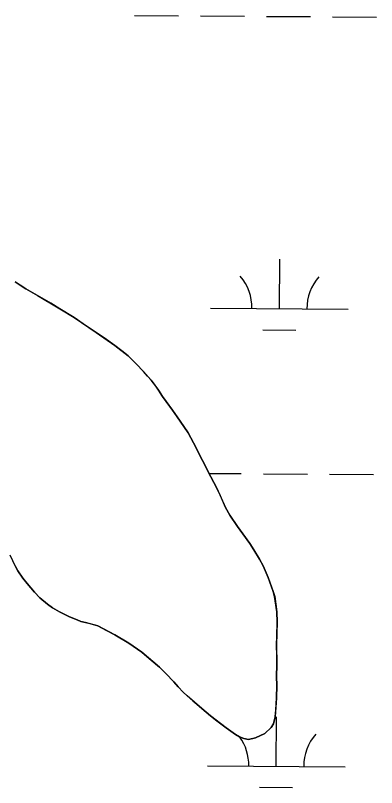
# Model space of a CAD drawing. Extents: x 3172231 to 3210228, y 940198 to 965780.
# Drawn here: x 3203873 to 3204135, y 949640 to 950201 of the extents above; entities that cross this region are included whole.
import ezdxf

# ---------------------------------------------------------------- set-up
doc = ezdxf.new("R2010")
doc.units = 0
for name, color, linetype in [('V-SITE-VEGE', 7, 'Continuous'), ('V-TOPO-SHOR', 7, 'Continuous'), ('V-WETL-SWMP', 7, 'Continuous')]:
    doc.layers.add(name, color=color, linetype=linetype)

msp = doc.modelspace()

# ---------------------------------------------------------------- linework, layer by layer
at = {"layer": 'V-SITE-VEGE'}
for p, q in [((3203872.615, 950007.758), (3203880.187, 950002.655)), ((3203880.187, 950002.655), (3203888.778, 949997.883)), ((3203888.778, 949997.883), (3203904.941, 949988.171)), ((3203904.941, 949988.171), (3203915.38, 949981.701)), ((3203915.38, 949981.701), (3203931.37, 949970.98)), ((3203931.37, 949970.98), (3203945.002, 949961.453)), ((3203945.002, 949961.453), (3203954.759, 949953.802)), ((3203954.759, 949953.802), (3203960.47, 949948.2)), ((3203960.47, 949948.2), (3203965.846, 949942.599)), ((3203965.846, 949942.599), (3203971.388, 949936.154)), ((3203971.388, 949936.154), (3203976.756, 949929.031)), ((3203976.756, 949929.031), (3203979.603, 949924.29)), ((3203979.603, 949924.29), (3203986.984, 949914.287)), ((3203986.984, 949914.287), (3203990.169, 949909.54)), ((3203990.169, 949909.54), (3203995.198, 949902.591)), ((3203995.198, 949902.591), (3203998.215, 949898.016)), ((3203998.215, 949898.016), (3204002.063, 949890.733)), ((3204002.063, 949890.733), (3204008.582, 949877.696)), ((3204008.582, 949877.696), (3204014.771, 949866.012)), ((3204014.771, 949866.012), (3204019.119, 949857.546)), ((3204019.119, 949857.546), (3204025.468, 949843.662)), ((3204025.468, 949843.662), (3204028.478, 949838.073)), ((3204028.478, 949838.073), (3204034.008, 949829.771)), ((3204034.008, 949829.771), (3204038.036, 949824.511)), ((3204038.036, 949824.511), (3204043.066, 949817.395)), ((3204043.066, 949817.395), (3204046.083, 949812.819)), ((3204046.083, 949812.819), (3204050.101, 949806.045)), ((3203872.74, 949800.699), (3203868.896, 949808.826)), ((3204050.101, 949806.045), (3204052.78, 949801.131)), ((3203874.414, 949797.484), (3203872.74, 949800.699)), ((3204052.78, 949801.131), (3204056.45, 949792.669)), ((3203878.1, 949792.229), (3203874.414, 949797.484)), ((3203881.291, 949788.327), (3203878.1, 949792.229)), ((3203886.663, 949782.05), (3203881.291, 949788.327)), ((3204056.45, 949792.669), (3204060.116, 949782.517)), ((3203890.359, 949777.979), (3203886.663, 949782.05)), ((3204060.116, 949782.517), (3204061.111, 949778.966)), ((3203895.907, 949773.219), (3203890.359, 949777.979)), ((3204061.111, 949778.966), (3204062.741, 949767.64)), ((3203899.608, 949770.669), (3203895.907, 949773.219)), ((3203904.66, 949767.774), (3203899.608, 949770.669)), ((3203908.535, 949765.726), (3203904.66, 949767.774)), ((3203912.072, 949764.02), (3203908.535, 949765.726)), ((3204062.741, 949767.64), (3204063.04, 949760.208)), ((3203917.467, 949761.795), (3203912.072, 949764.02)), ((3203920.332, 949760.767), (3203917.467, 949761.795)), ((3203923.539, 949760.075), (3203920.332, 949760.767)), ((3203932.646, 949757.56), (3203923.539, 949760.075)), ((3204063.04, 949760.208), (3204062.451, 949743.998)), ((3203944.941, 949751.017), (3203932.646, 949757.56)), ((3203955.043, 949745.053), (3203944.941, 949751.017)), ((3203964.636, 949738.418), (3203955.043, 949745.053)), ((3204062.451, 949743.998), (3204062.717, 949729.472)), ((3203977.416, 949727.375), (3203964.636, 949738.418)), ((3203981.954, 949722.959), (3203977.416, 949727.375)), ((3204062.717, 949729.472), (3204062.502, 949720.522)), ((3203987.834, 949716.85), (3203981.954, 949722.959)), ((3204062.502, 949720.522), (3204062.639, 949714.442)), ((3203991.025, 949713.287), (3203987.834, 949716.85)), ((3204062.639, 949714.442), (3204062.424, 949704.986)), ((3203994.719, 949709.383), (3203991.025, 949713.287)), ((3203997.408, 949706.667), (3203994.719, 949709.383)), ((3204008.168, 949697.324), (3203997.408, 949706.667)), ((3204062.424, 949704.986), (3204061.509, 949691.477)), ((3204014.558, 949692.057), (3204008.168, 949697.324)), ((3204025.83, 949683.386), (3204014.558, 949692.057)), ((3204061.509, 949691.477), (3204060.298, 949686.249)), ((3204032.562, 949678.45), (3204025.83, 949683.386)), ((3204058.598, 949683.724), (3204053.847, 949679.357)), ((3204060.298, 949686.249), (3204058.598, 949683.724)), ((3204035.593, 949676.748), (3204032.562, 949678.45)), ((3204038.626, 949675.55), (3204035.593, 949676.748)), ((3204042.169, 949674.858), (3204038.626, 949675.55)), ((3204047.242, 949676.013), (3204042.169, 949674.858)), ((3204053.847, 949679.357), (3204047.242, 949676.013))]:
    msp.add_line(p, q, dxfattribs=at)
at = {"layer": 'V-TOPO-SHOR'}
for points in [[(3203998.215, 949898.016), (3203995.198, 949902.591), (3203990.166, 949909.54), (3203986.984, 949914.287), (3203982.288, 949920.728), (3203979.603, 949924.29), (3203976.756, 949929.031), (3203974.743, 949931.745), (3203971.388, 949936.154), (3203968.701, 949939.208), (3203965.846, 949942.599), (3203960.47, 949948.2), (3203954.759, 949953.802), (3203950.048, 949957.541), (3203945.002, 949961.453), (3203937.261, 949966.896), (3203931.37, 949970.98), (3203921.944, 949977.278), (3203915.38, 949981.701), (3203904.941, 949988.171), (3203898.375, 949992.091), (3203888.778, 949997.883), (3203880.189, 950002.655), (3203876.148, 950005.376), (3203872.615, 950007.76)], [(3203870.401, 949805.61), (3203872.74, 949800.699), (3203874.414, 949797.484), (3203878.102, 949792.229), (3203881.291, 949788.327), (3203886.663, 949782.05), (3203890.357, 949777.979), (3203895.907, 949773.221), (3203899.608, 949770.669), (3203904.66, 949767.774), (3203908.535, 949765.726), (3203912.072, 949764.02), (3203917.467, 949761.795), (3203920.332, 949760.767), (3203923.539, 949760.075), (3203926.681, 949759.227), (3203932.646, 949757.56), (3203938.876, 949754.257), (3203944.941, 949751.017), (3203955.043, 949745.053), (3203964.636, 949738.418), (3203970.016, 949733.83), (3203977.416, 949727.375), (3203981.954, 949722.959), (3203987.834, 949716.85), (3203991.025, 949713.287), (3203994.719, 949709.383), (3203997.408, 949706.667), (3204001.613, 949703.1), (3204004.47, 949700.552), (3204008.168, 949697.324), (3204014.56, 949692.057), (3204019.103, 949688.485), (3204025.83, 949683.386), (3204029.365, 949680.834), (3204032.562, 949678.452), (3204035.593, 949676.748), (3204038.626, 949675.55), (3204042.169, 949674.858), (3204047.242, 949676.013), (3204053.847, 949679.357), (3204058.598, 949683.724), (3204060.298, 949686.249), (3204061.509, 949691.477), (3204061.871, 949696.374), (3204062.422, 949704.986), (3204062.639, 949714.442), (3204062.502, 949720.522), (3204062.717, 949729.472), (3204062.576, 949735.214), (3204062.453, 949743.998), (3204062.649, 949749.741), (3204063.04, 949760.208), (3204062.741, 949767.64), (3204061.109, 949778.966), (3204060.116, 949782.517), (3204056.45, 949792.669), (3204052.78, 949801.131), (3204050.101, 949806.045), (3204046.083, 949812.819), (3204043.066, 949817.395), (3204038.036, 949824.513), (3204034.008, 949829.771), (3204028.478, 949838.073), (3204025.468, 949843.662), (3204021.626, 949852.127), (3204019.119, 949857.546), (3204014.771, 949866.012), (3204011.593, 949871.939), (3204008.582, 949877.696), (3204004.57, 949885.822), (3204002.063, 949890.733), (3203998.215, 949898.016)]]:
    msp.add_lwpolyline(points, dxfattribs=at)
at = {"layer": 'V-WETL-SWMP'}
for p, q in [((3203959.149, 950201.443), (3203991.148, 950201.225)), ((3204007.148, 950201.116), (3204039.147, 950200.899)), ((3204055.147, 950200.79), (3204087.146, 950200.572)), ((3204103.146, 950200.463), (3204135.145, 950200.245)), ((3204064.543, 949988.117), (3204064.788, 950024.116)), ((3203876.149, 950005.377), (3203872.615, 950007.76)), ((3203880.189, 950002.654), (3203876.149, 950005.377)), ((3203888.778, 949997.882), (3203880.189, 950002.654)), ((3203898.375, 949992.09), (3203888.778, 949997.882)), ((3203904.942, 949988.172), (3203898.375, 949992.09)), ((3203915.38, 949981.701), (3203904.942, 949988.172)), ((3204014.545, 949988.457), (3204114.542, 949987.776)), ((3203921.944, 949977.277), (3203915.38, 949981.701)), ((3203931.37, 949970.98), (3203921.944, 949977.277)), ((3204052.439, 949972.768), (3204076.438, 949972.604)), ((3203937.26, 949966.896), (3203931.37, 949970.98)), ((3203945.001, 949961.452), (3203937.26, 949966.896)), ((3203950.048, 949957.542), (3203945.001, 949961.452)), ((3203954.758, 949953.802), (3203950.048, 949957.542)), ((3203960.471, 949948.2), (3203954.758, 949953.802)), ((3203965.847, 949942.599), (3203960.471, 949948.2)), ((3203968.701, 949939.207), (3203965.847, 949942.599)), ((3203971.388, 949936.153), (3203968.701, 949939.207)), ((3203974.743, 949931.745), (3203971.388, 949936.153)), ((3203976.756, 949929.032), (3203974.743, 949931.745)), ((3203979.603, 949924.289), (3203976.756, 949929.032)), ((3203982.287, 949920.728), (3203979.603, 949924.289)), ((3203986.983, 949914.287), (3203982.287, 949920.728)), ((3203990.167, 949909.541), (3203986.983, 949914.287)), ((3203995.199, 949902.591), (3203990.167, 949909.541)), ((3203998.215, 949898.016), (3203995.199, 949902.591)), ((3204002.063, 949890.734), (3203998.215, 949898.016)), ((3204004.571, 949885.823), (3204002.063, 949890.734)), ((3204008.583, 949877.696), (3204004.571, 949885.823)), ((3204011.593, 949871.939), (3204008.583, 949877.696)), ((3204014.772, 949866.011), (3204011.593, 949871.939)), ((3204013.496, 949868.39), (3204036.883, 949868.231)), ((3204019.12, 949857.545), (3204014.772, 949866.011)), ((3204052.882, 949868.122), (3204084.882, 949867.905)), ((3204100.881, 949867.796), (3204132.88, 949867.578)), ((3204021.626, 949852.127), (3204019.12, 949857.545)), ((3204025.467, 949843.663), (3204021.626, 949852.127)), ((3204028.478, 949838.074), (3204025.467, 949843.663)), ((3204034.009, 949829.771), (3204028.478, 949838.074)), ((3204038.036, 949824.514), (3204034.009, 949829.771)), ((3204043.066, 949817.395), (3204038.036, 949824.514)), ((3204046.083, 949812.82), (3204043.066, 949817.395)), ((3204050.102, 949806.044), (3204046.083, 949812.82)), ((3203870.401, 949805.61), (3203872.74, 949800.7)), ((3204052.779, 949801.132), (3204050.102, 949806.044)), ((3203872.74, 949800.7), (3203874.413, 949797.483)), ((3204056.451, 949792.669), (3204052.779, 949801.132)), ((3203874.413, 949797.483), (3203878.101, 949792.228)), ((3203878.101, 949792.228), (3203881.29, 949788.328)), ((3203881.29, 949788.328), (3203886.663, 949782.051)), ((3204060.115, 949782.517), (3204056.451, 949792.669)), ((3203886.663, 949782.051), (3203890.358, 949777.979)), ((3204061.11, 949778.965), (3204060.115, 949782.517)), ((3203890.358, 949777.979), (3203895.907, 949773.222)), ((3204062.741, 949767.641), (3204061.11, 949778.965)), ((3203895.907, 949773.222), (3203899.609, 949770.669)), ((3203899.609, 949770.669), (3203904.661, 949767.773)), ((3203904.661, 949767.773), (3203908.535, 949765.726)), ((3203908.535, 949765.726), (3203912.073, 949764.019)), ((3204063.041, 949760.209), (3204062.741, 949767.641)), ((3203912.073, 949764.019), (3203917.466, 949761.796)), ((3203917.466, 949761.796), (3203920.332, 949760.768)), ((3203920.332, 949760.768), (3203923.538, 949760.076)), ((3203923.538, 949760.076), (3203926.681, 949759.228)), ((3204062.65, 949749.74), (3204063.041, 949760.209)), ((3203926.681, 949759.228), (3203932.646, 949757.561)), ((3203932.646, 949757.561), (3203938.877, 949754.256)), ((3203938.877, 949754.256), (3203944.94, 949751.016)), ((3203944.94, 949751.016), (3203955.043, 949745.053)), ((3204062.452, 949743.998), (3204062.65, 949749.74)), ((3203955.043, 949745.053), (3203964.636, 949738.417)), ((3204062.576, 949735.215), (3204062.452, 949743.998)), ((3203964.636, 949738.417), (3203970.017, 949733.83)), ((3203970.017, 949733.83), (3203977.416, 949727.374)), ((3204062.716, 949729.472), (3204062.576, 949735.215)), ((3203977.416, 949727.374), (3203981.953, 949722.96)), ((3204062.501, 949720.522), (3204062.716, 949729.472)), ((3203981.953, 949722.96), (3203987.833, 949716.85)), ((3204062.639, 949714.442), (3204062.501, 949720.522)), ((3203987.833, 949716.85), (3203991.024, 949713.287)), ((3204062.422, 949704.985), (3204062.639, 949714.442)), ((3203991.024, 949713.287), (3203994.719, 949709.384)), ((3203994.719, 949709.384), (3203997.408, 949706.668)), ((3203997.408, 949706.668), (3204001.612, 949703.1)), ((3204061.871, 949696.374), (3204062.422, 949704.985)), ((3204001.612, 949703.1), (3204004.47, 949700.552)), ((3204004.47, 949700.552), (3204008.169, 949697.324)), ((3204008.169, 949697.324), (3204014.56, 949692.056)), ((3204014.56, 949692.056), (3204019.102, 949688.486)), ((3204061.508, 949691.478), (3204061.871, 949696.374)), ((3204019.102, 949688.486), (3204025.831, 949683.385)), ((3204060.299, 949686.249), (3204061.508, 949691.478)), ((3204062.279, 949655.449), (3204062.524, 949691.449)), ((3204025.831, 949683.385), (3204029.365, 949680.834)), ((3204029.365, 949680.834), (3204032.562, 949678.453)), ((3204053.846, 949679.357), (3204058.598, 949683.724)), ((3204058.598, 949683.724), (3204060.299, 949686.249)), ((3204032.562, 949678.453), (3204035.593, 949676.748)), ((3204035.593, 949676.748), (3204038.627, 949675.551)), ((3204038.627, 949675.551), (3204042.17, 949674.857)), ((3204042.17, 949674.857), (3204047.243, 949676.013)), ((3204047.243, 949676.013), (3204053.846, 949679.357)), ((3204012.28, 949655.79), (3204112.278, 949655.109)), ((3204050.174, 949640.101), (3204074.174, 949639.937))]:
    msp.add_line(p, q, dxfattribs=at)
for centre, start, end in [((3204009.305, 949988.968), 358.83817, 40.38182), ((3204119.788, 949988.216), 138.83816, 180.38182), ((3204007.04, 949656.3), 358.83817, 35.28948), ((3204117.524, 949655.548), 138.83816, 180.38182)]:
    msp.add_arc(centre, 35.246, start, end, dxfattribs=at)

doc.saveas('drawing.dxf')
